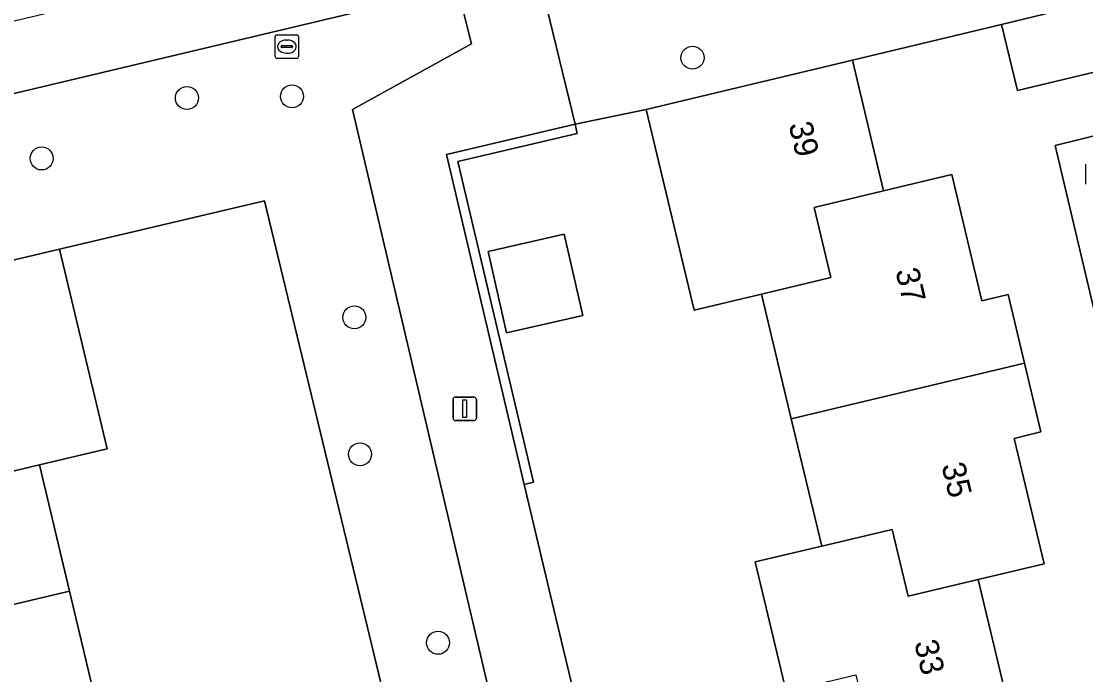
# Model space of a CAD drawing. Extents: x 158031 to 159244, y 380104 to 381214.
# Drawn here: x 158558.47 to 158603.72, y 380605.27 to 380633.07 of the extents above; entities that cross this region are included whole.
import ezdxf

# ---------------------------------------------------------------- set-up
doc = ezdxf.new("R2010")
doc.units = 0
for name, color, linetype in [('IMGEO_Boom', 7, 'Continuous'), ('IMGEO_Brandkraan', 7, 'Continuous'), ('IMGEO_Erf', 7, 'Continuous'), ('IMGEO_Fietspad_open', 7, 'Continuous'), ('IMGEO_Groenvoorziening', 7, 'Continuous'), ('IMGEO_Haag', 7, 'Continuous'), ('IMGEO_Hek', 7, 'Continuous'), ('IMGEO_Lichtmast', 7, 'Continuous'), ('IMGEO_Pand', 7, 'Continuous'), ('IMGEO_Pand_nummerreeks', 7, 'Continuous'), ('IMGEO_Rioolput', 7, 'Continuous'), ('IMGEO_Voetpad_open', 7, 'Continuous')]:
    doc.layers.add(name, color=color, linetype=linetype)

msp = doc.modelspace()

# ---------------------------------------------------------------- linework, layer by layer
at = {"layer": 'IMGEO_Boom'}
for centre in [(158587.002, 380631.52), (158565.51, 380629.808), (158569.978, 380629.875), (158559.333, 380627.233), (158572.628, 380620.473), (158572.87, 380614.648), (158576.186, 380606.628)]:
    msp.add_circle(centre, 0.489, dxfattribs=at)
at = {"layer": 'IMGEO_Brandkraan'}
msp.add_line((158603.717, 380626.141), (158603.717, 380626.993), dxfattribs=at)
msp.add_lwpolyline([(158603.717, 380626.141), (158603.717, 380626.993)], dxfattribs=at)
at = {"layer": 'IMGEO_Erf'}
for points in [[(158605.083, 380631.145), (158600.816, 380630.128), (158600.132, 380632.937), (158593.802, 380631.413), (158595.127, 380625.857), (158598.022, 380626.548), (158599.302, 380621.183), (158600.415, 380621.448), (158601.113, 380618.522), (158601.811, 380615.597), (158600.674, 380615.326), (158601.946, 380609.991), (158599.152, 380609.324), (158600.456, 380603.862), (158597.583, 380603.176), (158598.849, 380597.84), (158600.115, 380592.507), (158602.951, 380593.184), (158604.223, 380587.854)], [(158590.985, 380604.554), (158589.669, 380610.068), (158592.494, 380610.742), (158591.201, 380616.16), (158589.937, 380621.46), (158587.078, 380620.778), (158585.039, 380629.323), (158582.013, 380628.69), (158582.105, 380628.301), (158577.028, 380627.105), (158580.238, 380613.461), (158579.849, 380613.369), (158581.039, 380608.348), (158582.321, 380602.951)], [(158604.449, 380619.211), (158602.415, 380627.789), (158605.693, 380628.586)], [(158576.045, 380595.405), (158568.811, 380625.425), (158560.098, 380623.379), (158562.116, 380614.885), (158559.243, 380614.203), (158560.521, 380608.825), (158561.782, 380603.515)]]:
    msp.add_lwpolyline(points, dxfattribs=at)
msp.add_lwpolyline([(158579.097, 380619.813), (158578.311, 380623.269), (158581.55, 380624.011), (158582.337, 380620.549)], close=True, dxfattribs=at)
at = {"layer": 'IMGEO_Fietspad_open'}
msp.add_lwpolyline([(158696.009, 380665.807), (158643.138, 380653.223), (158629.34, 380649.935), (158627.43, 380649.482), (158614.401, 380646.377), (158579.653, 380638.172), (158540.516, 380628.901), (158516.204, 380623.141), (158513.405, 380622.477), (158513.999, 380619.504), (158577.006, 380634.495), (158580.413, 380635.282), (158623.804, 380645.539), (158625.123, 380645.847), (158627.976, 380646.522), (158630.034, 380647.004), (158632.592, 380647.598), (158637.143, 380648.746), (158637.266, 380648.766), (158699.836, 380663.612)], dxfattribs=at)
at = {"layer": 'IMGEO_Groenvoorziening'}
for points in [[(158603.837, 380636.964), (158628.853, 380642.842), (158627.976, 380646.522), (158625.123, 380645.847), (158625.344, 380644.947), (158624.025, 380644.634), (158623.804, 380645.539), (158580.413, 380635.282), (158582.013, 380628.69), (158585.039, 380629.323), (158593.802, 380631.413), (158600.132, 380632.937), (158604.535, 380634.009)], [(158572.549, 380629.31), (158577.606, 380632.115), (158577.006, 380634.495), (158513.999, 380619.504), (158514.738, 380616.109), (158514.853, 380615.602), (158539.919, 380621.532), (158540.514, 380619.041), (158544.703, 380620.034), (158544.781, 380619.707), (158551.277, 380621.284), (158560.098, 380623.379), (158568.811, 380625.425), (158576.045, 380595.405), (158580.273, 380596.383)], [(158582.013, 380628.69), (158576.547, 380627.403), (158579.849, 380613.369), (158580.238, 380613.461), (158577.028, 380627.105), (158582.105, 380628.301)]]:
    msp.add_lwpolyline(points, close=True, dxfattribs=at)
at = {"layer": 'IMGEO_Haag'}
msp.add_lwpolyline([(158582.013, 380628.69), (158576.547, 380627.403), (158579.849, 380613.369), (158580.238, 380613.461), (158577.028, 380627.105), (158582.105, 380628.301)], close=True, dxfattribs=at)
at = {"layer": 'IMGEO_Hek'}
for points in [[(158581.039, 380608.348), (158579.849, 380613.369)], [(158582.321, 380602.951), (158581.039, 380608.348)]]:
    msp.add_lwpolyline(points, dxfattribs=at)
at = {"layer": 'IMGEO_Lichtmast'}
for p, q in [((158576.823, 380616.184), (158576.823, 380616.984)), ((158576.823, 380616.984), (158576.823, 380616.184)), ((158576.923, 380617.084), (158577.713, 380617.084)), ((158577.713, 380617.084), (158576.923, 380617.084)), ((158577.813, 380616.984), (158577.813, 380616.184)), ((158577.813, 380616.184), (158577.813, 380616.984)), ((158577.713, 380616.084), (158576.923, 380616.084)), ((158576.923, 380616.084), (158577.713, 380616.084))]:
    msp.add_line(p, q, dxfattribs=at)
msp.add_lwpolyline([(158577.243, 380616.959), (158577.393, 380616.959), (158577.393, 380616.209), (158577.243, 380616.209), (158577.243, 380616.959)], dxfattribs=at)
for centre, start, end in [((158576.923, 380616.984), 90, 180), ((158576.923, 380616.984), 90, 180), ((158577.713, 380616.984), 0, 90), ((158577.713, 380616.984), 360, 90), ((158576.923, 380616.184), 180, 270), ((158576.923, 380616.184), 180, 270), ((158577.713, 380616.184), 270, 0), ((158577.713, 380616.184), 270, 0)]:
    msp.add_arc(centre, 0.1, start, end, dxfattribs=at)
at = {"layer": 'IMGEO_Pand'}
for points in [[(158605.083, 380631.145), (158604.572, 380633.303), (158604.696, 380633.332), (158604.535, 380634.009), (158600.132, 380632.937), (158600.816, 380630.128)], [(158589.937, 380621.46), (158592.888, 380622.164), (158592.175, 380625.152), (158595.127, 380625.857), (158593.802, 380631.413), (158585.039, 380629.323), (158587.078, 380620.778)], [(158601.113, 380618.522), (158600.415, 380621.448), (158599.302, 380621.183), (158598.022, 380626.548), (158595.127, 380625.857), (158592.175, 380625.152), (158592.888, 380622.164), (158589.937, 380621.46), (158591.201, 380616.16)], [(158578.311, 380623.269), (158579.097, 380619.813), (158582.337, 380620.549), (158581.55, 380624.011)], [(158552.575, 380615.818), (158555.549, 380616.525), (158556.268, 380613.497), (158559.243, 380614.203), (158562.116, 380614.885), (158560.098, 380623.379), (158551.277, 380621.284)], [(158592.494, 380610.742), (158595.484, 380611.455), (158596.163, 380608.61), (158599.152, 380609.324), (158601.946, 380609.991), (158600.674, 380615.326), (158601.811, 380615.597), (158601.113, 380618.522), (158591.201, 380616.16)], [(158552.575, 380615.818), (158549.756, 380615.148), (158551.067, 380609.627), (158549.839, 380609.336), (158550.524, 380606.452), (158560.521, 380608.825), (158559.243, 380614.203), (158556.268, 380613.497), (158555.549, 380616.525)], [(158597.583, 380603.176), (158600.456, 380603.862), (158599.152, 380609.324), (158596.163, 380608.61), (158595.484, 380611.455), (158592.494, 380610.742), (158589.669, 380610.068), (158590.985, 380604.554), (158593.951, 380605.261), (158594.618, 380602.468)], [(158561.782, 380603.515), (158560.521, 380608.825), (158550.524, 380606.452), (158551.208, 380603.572), (158552.405, 380603.857), (158553.697, 380598.419), (158556.52, 380599.089), (158559.508, 380599.798), (158558.794, 380602.806)]]:
    msp.add_lwpolyline(points, close=True, dxfattribs=at)
at = {"layer": 'IMGEO_Rioolput'}
for p, q in [((158569.258, 380631.564), (158569.258, 380632.416)), ((158569.333, 380632.49), (158570.185, 380632.49)), ((158569.746, 380632.27), (158569.771, 380632.27)), ((158570.259, 380632.416), (158570.259, 380631.564)), ((158569.517, 380631.984), (158569.517, 380631.996)), ((158569.955, 380631.947), (158569.557, 380631.947)), ((158569.56, 380632.033), (158569.958, 380632.033)), ((158569.769, 380631.71), (158569.744, 380631.71)), ((158570.001, 380631.996), (158570.001, 380631.984)), ((158570.185, 380631.49), (158569.333, 380631.49))]:
    msp.add_line(p, q, dxfattribs=at)
for points in [[(158569.258, 380631.564), (158569.258, 380632.416)], [(158569.333, 380632.49), (158570.185, 380632.49)], [(158570.259, 380632.416), (158570.259, 380631.564)], [(158570.185, 380631.49), (158569.333, 380631.49)]]:
    msp.add_lwpolyline(points, dxfattribs=at)
for centre, radius, start, end in [((158569.335, 380632.414), 0.0765, 91.552, 178.448), ((158569.335, 380632.414), 0.0765, 91.552, 178.448), ((158570.183, 380632.414), 0.0765, 1.552, 88.448), ((158570.183, 380632.414), 0.0765, 1.552, 88.448), ((158569.557, 380631.993), 0.0403, 85.8775, 175.7526), ((158569.554, 380631.983), 0.0366, 178.938, 274.7102), ((158569.958, 380631.99), 0.043, 264.8664, 352.4533), ((158569.962, 380631.995), 0.0386, 1.7309, 96.639), ((158569.335, 380631.566), 0.0765, 181.552, 268.448), ((158569.335, 380631.566), 0.0765, 181.552, 268.448), ((158570.183, 380631.566), 0.0765, 271.552, 358.448), ((158570.183, 380631.566), 0.0765, 271.552, 358.448)]:
    msp.add_arc(centre, radius, start, end, dxfattribs=at)
for centre, major_axis, ratio, start_param, end_param in [((158569.745, 380631.99), (-0.387, 0.002), 0.722429, 4.712389, 7.853982), ((158569.77, 380631.99), (-0.39, 0.002), 0.717154, 1.570796, 4.712389)]:
    msp.add_ellipse(centre, major_axis=major_axis, ratio=ratio, start_param=start_param, end_param=end_param, dxfattribs=at)
at = {"layer": 'IMGEO_Voetpad_open'}
msp.add_lwpolyline([(158581.039, 380608.348), (158579.849, 380613.369), (158576.547, 380627.403), (158582.013, 380628.69), (158580.413, 380635.282), (158577.006, 380634.495), (158577.606, 380632.115), (158572.549, 380629.31), (158580.273, 380596.383), (158580.337, 380596.398), (158580.405, 380596.106), (158575.836, 380595.048), (158578.449, 380584.071), (158579.83, 380578.272), (158581.059, 380573.111), (158584.392, 380573.91), (158583.188, 380579.066), (158581.834, 380584.867), (158581.801, 380585.008), (158586.308, 380586.126), (158583.687, 380597.202), (158582.321, 380602.951)], close=True, dxfattribs=at)
msp.add_lwpolyline([(158605.693, 380628.586), (158602.415, 380627.789), (158604.449, 380619.211)], dxfattribs=at)

# ---------------------------------------------------------------- texts
at = {"layer": 'IMGEO_Pand_nummerreeks'}
for s, rotation, p in [('39', 283.4134, (158591.083, 380628.677)), ('37', 283.3331, (158595.62, 380622.456)), ('35', 283.3331, (158597.582, 380614.177)), ('33', 283.4275, (158596.422, 380606.635))]:
    msp.add_text(s, height=1, rotation=rotation, dxfattribs=at).set_placement(p)

doc.saveas('drawing.dxf')
